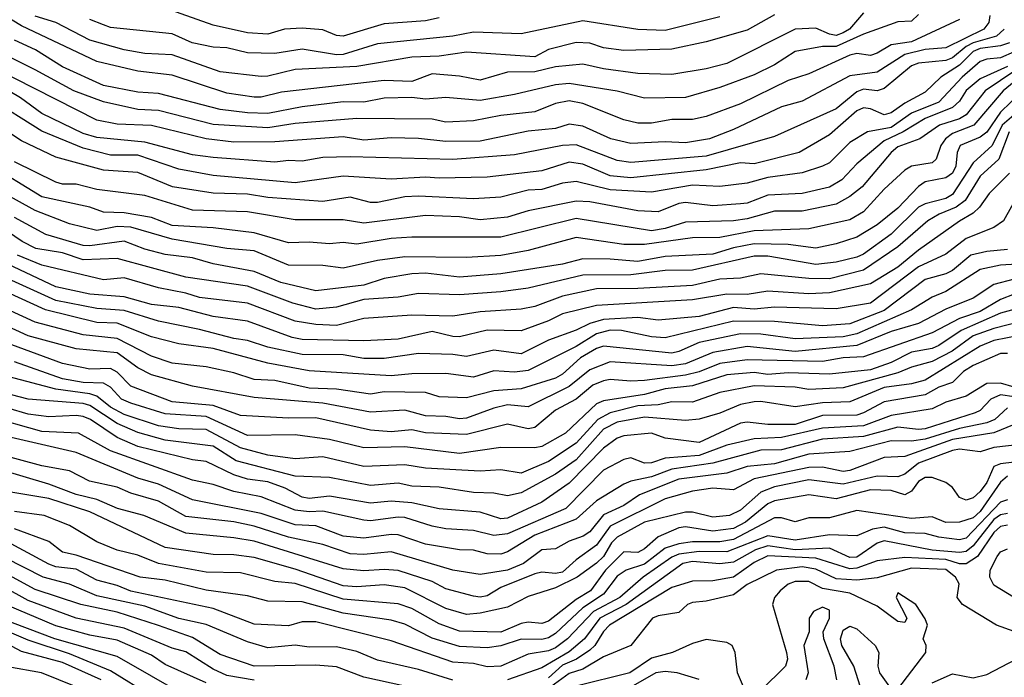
# Model space of a CAD drawing. Header units: metres. Extents: x -51132 to -49532, y -231222 to -229437.
# Tile 642 of 656: x -49746 to -49674, y -229963 to -229915. Entities that reach past the tile are written whole.
import ezdxf

# ---------------------------------------------------------------- set-up
doc = ezdxf.new("R2010")
doc.units = ezdxf.units.M
for name, color, linetype in [('CONTOUR_HALF', 8, 'Continuous'), ('CONTOUR_INDEX', 1, 'Continuous'), ('CONTOUR_INTER', 3, 'Continuous')]:
    doc.layers.add(name, color=color, linetype=linetype)

msp = doc.modelspace()

# ---------------------------------------------------------------- linework, layer by layer
at = {"layer": 'CONTOUR_HALF'}
for points, elevation in [([(-49684.08, -229914.56), (-49685.115, -229915.759), (-49685.58, -229916.037), (-49686.08, -229916.21), (-49686.58, -229916.133), (-49687.58, -229915.681), (-49689.08, -229915.749), (-49694.058, -229918.259), (-49695.58, -229918.646), (-49698.08, -229919.058), (-49700.58, -229918.99), (-49703.08, -229918.661), (-49704.58, -229918.315), (-49706.58, -229918.497), (-49708.08, -229918.884), (-49710.08, -229918.891), (-49712.08, -229919.469), (-49713.58, -229919.197), (-49715.58, -229919.022), (-49717.08, -229919.583), (-49719.08, -229919.503), (-49726.58, -229920.358), (-49728.08, -229920.718), (-49728.58, -229920.71), (-49730.58, -229920.418), (-49734.58, -229919.118), (-49737.08, -229918.83), (-49740.08, -229918.124), (-49745.58, -229915.508), (-49748.08, -229914.002)], 51.5), ([(-49677.08, -229915.052), (-49680.58, -229916.685), (-49682.08, -229916.909), (-49683.08, -229917.52), (-49683.58, -229917.686), (-49684.58, -229917.54), (-49685.08, -229917.666), (-49688.08, -229919.016), (-49689.58, -229919.512), (-49693.08, -229921.198), (-49695.58, -229922.141), (-49696.58, -229922.347), (-49698.08, -229922.345), (-49699.58, -229922.624), (-49700.58, -229922.629), (-49701.58, -229922.382), (-49704.58, -229921.19), (-49705.58, -229920.987), (-49706.58, -229921.178), (-49708.08, -229921.798), (-49710.58, -229922.059), (-49712.58, -229922.446), (-49714.58, -229922.536), (-49715.58, -229922.322), (-49721.08, -229922.287), (-49725.58, -229922.639), (-49727.58, -229922.968), (-49731.58, -229922.727), (-49735.58, -229921.703), (-49737.08, -229921.615), (-49739.58, -229921.058), (-49741.759, -229920.259), (-49744.58, -229918.719), (-49751.525, -229915.259)], 50.5), ([(-49694.58, -229914.845), (-49698.58, -229915.854), (-49700.58, -229915.776), (-49704.58, -229915.152), (-49709.08, -229916.1), (-49712.58, -229915.966), (-49714.08, -229916.279), (-49719.58, -229916.82), (-49722.08, -229917.615), (-49722.58, -229917.641), (-49725.08, -229917.208), (-49727.08, -229917.524), (-49729.08, -229917.489), (-49730.58, -229917.115), (-49731.58, -229917.077), (-49733.112, -229916.759), (-49734.58, -229916.095), (-49739.08, -229915.638), (-49739.58, -229915.453), (-49740.58, -229915.043)], 52.5), ([(-49673.805, -229915.759), (-49674.387, -229916.259), (-49676.08, -229916.759), (-49676.58, -229917.026), (-49677.58, -229917.86), (-49678.08, -229918.036), (-49680.08, -229918.229), (-49680.58, -229918.438), (-49682.58, -229920.09), (-49683.08, -229920.26), (-49684.08, -229920.147), (-49684.58, -229920.344), (-49686.08, -229921.574), (-49690.58, -229923.597), (-49695.58, -229925.039), (-49701.08, -229925.499), (-49702.08, -229925.345), (-49705.08, -229924.192), (-49706.08, -229924.253), (-49709.58, -229924.922), (-49714.08, -229925.261), (-49721.58, -229925.085), (-49723.58, -229925.124), (-49725.08, -229925.388), (-49726.08, -229925.34), (-49727.08, -229925.46), (-49731.58, -229925.123), (-49733.08, -229924.927), (-49736.58, -229924.016), (-49740.08, -229923.672), (-49741.08, -229923.377), (-49744.08, -229921.925), (-49745.658, -229920.759), (-49747.08, -229919.925)], 49.5), ([(-49673.08, -229917.403), (-49674.08, -229917.841), (-49675.08, -229917.937), (-49675.58, -229918.118), (-49676.888, -229919.259), (-49678.58, -229921.083), (-49680.58, -229921.889), (-49682.08, -229922.93), (-49683.799, -229923.259), (-49685.08, -229924.02), (-49686.58, -229925.52), (-49687.08, -229925.766), (-49688.58, -229926.243), (-49691.08, -229926.584), (-49692.58, -229927.012), (-49694.58, -229927.255), (-49696.58, -229927.153), (-49699.58, -229927.666), (-49702.58, -229927.494), (-49705.08, -229926.871), (-49706.08, -229927.004), (-49707.58, -229927.466), (-49708.58, -229927.523), (-49710.58, -229928.03), (-49712.58, -229928.147), (-49716.58, -229927.954), (-49717.58, -229928), (-49719.58, -229928.418), (-49720.08, -229928.415), (-49721.58, -229928.011), (-49723.58, -229928.328), (-49727.58, -229928.039), (-49729.08, -229927.809), (-49731.58, -229927.72), (-49734.553, -229927.259), (-49737.08, -229926.233), (-49739.58, -229926.063), (-49743.08, -229925.113), (-49745.58, -229923.899), (-49749.08, -229921.621)], 48.5), ([(-49672.967, -229918.759), (-49675.207, -229920.259), (-49676.58, -229922.019), (-49677.08, -229922.304), (-49678.551, -229922.759), (-49679.985, -229923.759), (-49681.58, -229924.346), (-49682.059, -229924.759), (-49684.187, -229927.259), (-49685.08, -229927.985), (-49686.08, -229928.532), (-49688.58, -229929.048), (-49690.58, -229929.042), (-49692.58, -229929.606), (-49693.58, -229929.76), (-49697.08, -229929.841), (-49698.58, -229930.321), (-49699.58, -229930.485), (-49705.08, -229929.591), (-49710.58, -229930.951), (-49717.08, -229930.948), (-49718.58, -229931.033), (-49721.08, -229931.442), (-49722.08, -229931.336), (-49723.08, -229931.434), (-49724.58, -229931.313), (-49726.08, -229931.368), (-49728.58, -229930.62), (-49731.58, -229930.265), (-49734.58, -229930.097), (-49736.08, -229929.503), (-49738.08, -229929.155), (-49739.58, -229929.113), (-49740.58, -229928.759), (-49744.08, -229927.991), (-49748.08, -229925.575)], 47.5), ([(-49672.58, -229920.348), (-49674.08, -229921.816), (-49675.08, -229923.274), (-49675.58, -229923.649), (-49677.04, -229924.259), (-49677.252, -229924.759), (-49677.346, -229925.759), (-49677.593, -229926.259), (-49678.08, -229926.605), (-49679.58, -229926.903), (-49680.08, -229927.254), (-49681.58, -229928.827), (-49683.08, -229930.052), (-49684.58, -229930.932), (-49686.08, -229931.429), (-49687.58, -229931.744), (-49689.58, -229931.47), (-49692.08, -229931.42), (-49693.58, -229931.71), (-49695.08, -229932.183), (-49698.58, -229932.357), (-49700.58, -229932.714), (-49702.58, -229932.539), (-49704.58, -229932.531), (-49706.08, -229932.914), (-49710.58, -229933.616), (-49713.58, -229933.854), (-49716.08, -229933.575), (-49717.08, -229933.615), (-49719.08, -229933.968), (-49720.58, -229934.435), (-49724.08, -229934.864), (-49726.634, -229934.259), (-49728.58, -229933.449), (-49731.58, -229932.891), (-49733.08, -229932.456), (-49735.08, -229932.199), (-49736.58, -229931.825), (-49738.08, -229931.226), (-49740.58, -229931.586), (-49741.08, -229931.557), (-49743.798, -229930.759), (-49746.08, -229929.496)], 46.5), ([(-49673.459, -229923.259), (-49674.195, -229925.259), (-49675.58, -229926.482), (-49676.677, -229928.259), (-49677.323, -229928.759), (-49678.552, -229929.259), (-49679.381, -229929.759), (-49681.58, -229931.645), (-49684.08, -229933.358), (-49686.58, -229933.994), (-49688.08, -229933.963), (-49691.58, -229933.613), (-49693.08, -229933.925), (-49694.58, -229934), (-49696.58, -229934.467), (-49700.58, -229934.693), (-49703.58, -229934.703), (-49706.08, -229935.245), (-49708.08, -229936.005), (-49709.08, -229936.207), (-49712.08, -229936.398), (-49714.08, -229936.715), (-49717.08, -229936.646), (-49720.58, -229936.885), (-49722.58, -229937.381), (-49724.08, -229937.32), (-49725.58, -229937.068), (-49729.08, -229935.761), (-49732.58, -229935.342), (-49733.58, -229935.023), (-49735.58, -229934.645), (-49738.08, -229933.902), (-49739.58, -229934.061), (-49744.08, -229932.983), (-49745.878, -229932.259)], 45.5), ([(-49672.58, -229927.433), (-49673.875, -229929.759), (-49674.58, -229930.237), (-49676.58, -229931.051), (-49678.08, -229932.194), (-49680.08, -229933.108), (-49683.58, -229935.768), (-49686.08, -229936.181), (-49690.58, -229936.047), (-49692.08, -229936.202), (-49693.58, -229936.089), (-49696.08, -229936.745), (-49699.08, -229937.001), (-49700.58, -229936.795), (-49703.08, -229936.956), (-49704.08, -229937.235), (-49705.08, -229937.729), (-49707.08, -229938.457), (-49709.08, -229939.466), (-49711.08, -229939.18), (-49713.08, -229939.661), (-49714.08, -229939.502), (-49716.58, -229939.435), (-49719.08, -229939.804), (-49720.58, -229939.807), (-49722.08, -229939.543), (-49725.08, -229939.509), (-49727.58, -229938.982), (-49729.08, -229938.493), (-49730.08, -229938.342), (-49732.58, -229937.675), (-49735.58, -229937.065), (-49738.08, -229936.291), (-49740.08, -229936.158), (-49743.08, -229935.555), (-49748.172, -229933.259)], 44.5), ([(-49672.08, -229932.867), (-49674.08, -229932.982), (-49675.58, -229933.306), (-49678.08, -229934.911), (-49679.08, -229935.319), (-49680.577, -229936.259), (-49684.58, -229938.011), (-49685.58, -229938.211), (-49689.08, -229938.37), (-49691.58, -229938.029), (-49693.08, -229937.996), (-49696.08, -229938.629), (-49697.58, -229939.299), (-49698.08, -229939.402), (-49703.08, -229938.899), (-49703.58, -229939.059), (-49704.748, -229939.759), (-49706.08, -229940.952), (-49706.58, -229941.224), (-49709.08, -229942.023), (-49711.08, -229942.149), (-49713.08, -229942.68), (-49715.08, -229942.592), (-49716.08, -229942.289), (-49719.08, -229942.228), (-49720.08, -229942.414), (-49722.58, -229942.042), (-49724.58, -229941.959), (-49727.08, -229941.404), (-49728.58, -229941.323), (-49730.08, -229940.84), (-49732.08, -229940.397), (-49734.58, -229940.133), (-49736.08, -229939.624), (-49738.58, -229938.347), (-49741.08, -229938.076), (-49744.58, -229937.14), (-49750.58, -229934.402)], 43.5), ([(-49673.08, -229935.115), (-49674.08, -229935.484), (-49675.58, -229936.379), (-49677.08, -229936.868), (-49679.08, -229937.937), (-49684.08, -229939.689), (-49685.58, -229939.748), (-49687.08, -229940.021), (-49692.58, -229939.888), (-49694.58, -229940.166), (-49696.08, -229940.774), (-49697.08, -229941.021), (-49700.08, -229941.413), (-49701.08, -229941.465), (-49702.58, -229941.322), (-49703.08, -229941.419), (-49703.851, -229941.759), (-49705.08, -229942.767), (-49706.58, -229943.58), (-49708.08, -229944.847), (-49708.58, -229944.929), (-49710.08, -229944.598), (-49713.08, -229945.352), (-49716.08, -229945.227), (-49717.08, -229945), (-49718.58, -229945.143), (-49720.08, -229945.038), (-49724.08, -229944.136), (-49726.08, -229944.152), (-49729.58, -229943.96), (-49731.58, -229943.241), (-49734.58, -229942.971), (-49737.58, -229941.82), (-49738.58, -229940.791), (-49739.08, -229940.527), (-49740.58, -229940.571), (-49742.58, -229940.171), (-49749.08, -229937.773)], 42.5), ([(-49671.231, -229936.759), (-49674.58, -229937.609), (-49676.08, -229938.149), (-49677.615, -229939.259), (-49679.08, -229940.025), (-49680.58, -229940.421), (-49681.58, -229940.857), (-49685.58, -229941.947), (-49688.08, -229942.055), (-49689.08, -229941.897), (-49692.08, -229941.788), (-49694.58, -229942.272), (-49696.58, -229942.988), (-49698.08, -229942.967), (-49699.08, -229943.18), (-49700.58, -229943.26), (-49702.58, -229943.759), (-49703.49, -229944.259), (-49705.08, -229945.978), (-49707.08, -229947.323), (-49709.08, -229948.169), (-49710.58, -229947.94), (-49712.08, -229948.023), (-49716.08, -229947.813), (-49717.58, -229947.564), (-49720.58, -229947.689), (-49723.58, -229946.979), (-49725.58, -229947.118), (-49727.58, -229946.852), (-49729.58, -229946.311), (-49732.08, -229944.988), (-49734.08, -229944.938), (-49735.58, -229944.716), (-49738.08, -229943.891), (-49739.08, -229943.343), (-49740.08, -229942.555), (-49740.58, -229942.373), (-49743.08, -229942.043), (-49749.08, -229940.452)], 41.5), ([(-49736.08, -229964.442), (-49739.08, -229962.598), (-49742.08, -229961.353), (-49745.08, -229960.358), (-49748.58, -229958.882), (-49750.659, -229958.259), (-49756.08, -229955.155), (-49758.58, -229954.318), (-49760.58, -229953.435), (-49762.53, -229952.259), (-49764.08, -229951.582), (-49765.08, -229950.921), (-49765.58, -229950.428), (-49766.354, -229949.259), (-49767.08, -229948.685), (-49768.58, -229948.267), (-49770.58, -229948.083), (-49772.58, -229947.232), (-49774.676, -229945.759), (-49779.08, -229942.354), (-49781.08, -229941.133), (-49782.862, -229940.259), (-49785.58, -229938.084), (-49787.08, -229937.241)], 33.5), ([(-49741.582, -229963.759), (-49744.127, -229962.759), (-49746.58, -229962.302), (-49748.58, -229961.18), (-49750.58, -229960.542), (-49752.604, -229959.259), (-49756.08, -229957.508), (-49757.08, -229957.232), (-49758.08, -229956.589), (-49760.08, -229956.011), (-49764.746, -229954.259), (-49766.58, -229952.777), (-49767.08, -229952.235), (-49768.004, -229950.759), (-49768.58, -229950.32), (-49769.58, -229950.093), (-49771.08, -229950.101), (-49772.08, -229949.924), (-49775.08, -229948.463), (-49776.466, -229947.259), (-49785.438, -229940.759), (-49787.08, -229939.216)], 32.5), ([(-49673.58, -229939.432), (-49674.08, -229939.447), (-49676.08, -229940.314), (-49676.789, -229940.759), (-49677.58, -229941.558), (-49678.58, -229941.902), (-49679.58, -229942.446), (-49682.58, -229942.963), (-49684.08, -229943.776), (-49684.58, -229943.926), (-49687.08, -229943.961), (-49689.08, -229944.607), (-49691.08, -229944.623), (-49692.58, -229944.449), (-49693.08, -229944.518), (-49696.08, -229945.925), (-49698.58, -229945.619), (-49699.58, -229945.25), (-49701.58, -229945.45), (-49702.08, -229945.625), (-49703.08, -229946.357), (-49705.58, -229948.897), (-49707.58, -229950.28), (-49710.08, -229951.45), (-49710.58, -229951.503), (-49712.08, -229951.007), (-49715.08, -229950.767), (-49717.08, -229950.336), (-49718.58, -229950.219), (-49720.08, -229950.366), (-49723.08, -229949.842), (-49724.58, -229950.017), (-49725.08, -229949.912), (-49726.322, -229949.259), (-49727.58, -229948.793), (-49729.08, -229948.611), (-49730.08, -229948.299), (-49732.08, -229947.331), (-49733.08, -229947.198), (-49737.08, -229946.231), (-49738.58, -229945.571), (-49740.535, -229944.259), (-49741.08, -229944.025), (-49741.58, -229943.952), (-49743.58, -229944.069), (-49745.08, -229943.871), (-49748.08, -229942.999)], 40.5), ([(-49672.08, -229942.753), (-49674.08, -229942.459), (-49674.8, -229942.759), (-49675.58, -229943.586), (-49675.923, -229943.759), (-49679.58, -229944.925), (-49680.08, -229944.979), (-49681.58, -229944.811), (-49684.08, -229945.501), (-49687.08, -229945.682), (-49690.08, -229946.47), (-49691.58, -229946.501), (-49695.08, -229947.449), (-49698.08, -229947.881), (-49699.58, -229948.437), (-49701.08, -229948.757), (-49701.58, -229948.977), (-49703.58, -229950.202), (-49705.08, -229951.538), (-49708.08, -229952.707), (-49710.08, -229953.907), (-49710.58, -229954.082), (-49711.58, -229954.059), (-49712.58, -229953.795), (-49713.58, -229953.767), (-49716.08, -229953.355), (-49718.08, -229952.683), (-49718.58, -229952.641), (-49720.58, -229952.91), (-49722.08, -229952.771), (-49724.08, -229952.014), (-49725.58, -229951.937), (-49728.08, -229951.108), (-49733.08, -229950.129), (-49735.58, -229948.971), (-49737.08, -229948.527), (-49741.58, -229946.652), (-49749.836, -229944.759)], 39.5), ([(-49673.08, -229944.62), (-49674.58, -229945.234), (-49677.58, -229945.722), (-49681.08, -229946.963), (-49682.58, -229947.039), (-49685.08, -229947.985), (-49685.58, -229948.045), (-49687.08, -229947.733), (-49688.08, -229947.748), (-49692.08, -229948.575), (-49693.58, -229949.396), (-49695.08, -229949.258), (-49696.58, -229949.482), (-49698.58, -229950.046), (-49702.58, -229952.051), (-49703.58, -229953.431), (-49705.08, -229954.499), (-49706.08, -229955.397), (-49706.58, -229955.491), (-49707.58, -229955.399), (-49708.08, -229955.528), (-49710.58, -229956.512), (-49711.58, -229957.131), (-49712.08, -229957.218), (-49712.58, -229957.146), (-49714.58, -229956.608), (-49715.58, -229956.076), (-49718.08, -229955.279), (-49719.08, -229955.196), (-49720.58, -229955.31), (-49722.08, -229955.147), (-49728.58, -229953.146), (-49730.08, -229952.881), (-49733.58, -229952.54), (-49736.65, -229951.259), (-49738.57, -229950.759), (-49740.08, -229950.083), (-49741.58, -229949.729), (-49743.58, -229948.978), (-49747.08, -229947.937)], 38.5), ([(-49672.08, -229947.25), (-49674.08, -229947.492), (-49674.58, -229947.686), (-49675.08, -229948.853), (-49675.58, -229949.519), (-49676.08, -229949.969), (-49676.58, -229950.139), (-49677.08, -229949.955), (-49677.58, -229949.207), (-49678.08, -229948.846), (-49679.08, -229948.489), (-49679.58, -229948.478), (-49680.08, -229948.784), (-49680.58, -229949.477), (-49681.08, -229949.751), (-49682.08, -229949.447), (-49683.58, -229949.389), (-49686.08, -229950.055), (-49688.08, -229949.752), (-49690.58, -229950.189), (-49691.08, -229950.4), (-49692.703, -229951.759), (-49693.58, -229952.215), (-49695.08, -229952.4), (-49697.08, -229952.095), (-49697.58, -229952.165), (-49699.08, -229952.81), (-49700.08, -229953.699), (-49700.58, -229953.974), (-49701.58, -229953.921), (-49702.932, -229955.259), (-49704.014, -229956.759), (-49705.08, -229957.385), (-49707.08, -229958.981), (-49707.58, -229959.154), (-49708.58, -229959.055), (-49709.08, -229959.142), (-49710.58, -229959.775), (-49713.58, -229959.697), (-49715.08, -229959.169), (-49717.08, -229958.062), (-49718.08, -229957.704), (-49722.08, -229957.368), (-49725.58, -229956.215), (-49727.08, -229956.074), (-49729.58, -229955.44), (-49732.08, -229955.403), (-49735.58, -229954.773), (-49737.08, -229954.146), (-49738.58, -229953.787), (-49740.08, -229953.19), (-49742.08, -229951.982), (-49743.928, -229951.259), (-49746.08, -229950.968)], 37.5), ([(-49673.58, -229950.112), (-49674.08, -229950.277), (-49676.58, -229952.917), (-49677.08, -229953.04), (-49678.58, -229952.84), (-49679.58, -229952.567), (-49681.08, -229952.517), (-49682.58, -229952.119), (-49683.426, -229952.259), (-49684.58, -229952.739), (-49686.58, -229952.671), (-49689.08, -229953.058), (-49691.08, -229952.754), (-49694.08, -229953.914), (-49696.08, -229953.9), (-49697.58, -229954.097), (-49698.08, -229954.293), (-49700.174, -229955.759), (-49701.881, -229957.259), (-49703.802, -229958.259), (-49705.697, -229960.259), (-49706.58, -229960.918), (-49707.08, -229961.149), (-49708.58, -229961.39), (-49710.58, -229962.268), (-49711.58, -229962.309), (-49712.58, -229962.071), (-49714.08, -229961.962), (-49718.58, -229960.406), (-49724.08, -229959.03), (-49725.08, -229959.036), (-49726.08, -229959.311), (-49728.58, -229959.196), (-49731.58, -229958.042), (-49737.58, -229956.784), (-49738.58, -229956.361), (-49740.08, -229955.975), (-49741.58, -229955.19), (-49743.08, -229955.006), (-49743.58, -229954.822), (-49751.58, -229950.513)], 36.5), ([(-49717.58, -229963.732), (-49720.58, -229963.069), (-49722.58, -229962.301), (-49724.08, -229962.18), (-49728.58, -229962.261), (-49731.08, -229961.408), (-49733.08, -229960.171), (-49735.58, -229959.291), (-49738.58, -229958.331), (-49741.249, -229957.759), (-49744.58, -229956.659), (-49755.08, -229950.979)], 35.5), ([(-49673.58, -229951.959), (-49674.08, -229952.061), (-49674.58, -229952.494), (-49675.765, -229954.259), (-49676.58, -229954.791), (-49677.08, -229954.79), (-49678.08, -229954.47), (-49681.08, -229954.321), (-49683.08, -229954.575), (-49684.58, -229955.112), (-49685.08, -229955.147), (-49687.58, -229954.374), (-49691.08, -229954.2), (-49692.08, -229954.688), (-49693.58, -229955.756), (-49695.08, -229956.034), (-49696.58, -229956.046), (-49698.08, -229956.507), (-49702.644, -229959.259), (-49703.08, -229959.729), (-49703.71, -229960.759), (-49704.08, -229961.088), (-49705.05, -229961.759), (-49706.08, -229962.194), (-49707.08, -229963.105)], 35.5), ([(-49672.58, -229957.572), (-49674.58, -229956.336), (-49674.874, -229955.759), (-49674.832, -229955.259), (-49674.34, -229954.259), (-49674.08, -229953.924), (-49673.58, -229953.689)], 35.5), ([(-49681.58, -229963.938), (-49679.547, -229961.259), (-49679.506, -229960.759), (-49679.73, -229960.259), (-49679.425, -229959.259), (-49679.58, -229958.81), (-49680.278, -229957.759), (-49681.58, -229956.908), (-49681.697, -229957.259), (-49680.913, -229958.759), (-49681.08, -229959.081), (-49681.58, -229958.996), (-49683.08, -229957.871), (-49685.08, -229956.936), (-49687.08, -229956.581), (-49688.08, -229956.084), (-49689.08, -229956.072), (-49689.58, -229956.278), (-49690.17, -229956.759), (-49690.591, -229957.259), (-49690.745, -229957.759), (-49689.703, -229961.259), (-49689.648, -229961.759), (-49689.774, -229962.259), (-49691.58, -229964.026)], 34.5), ([(-49732.08, -229963.467), (-49735.08, -229962.145), (-49736.08, -229961.448), (-49738.58, -229960.362), (-49740.58, -229960.004), (-49743.08, -229959.307), (-49746.58, -229957.832)], 34.5), ([(-49683.844, -229965.259), (-49684.79, -229962.259), (-49685.668, -229960.759), (-49685.779, -229960.259), (-49685.58, -229959.627), (-49685.08, -229959.334), (-49684.58, -229959.532), (-49683.244, -229960.759), (-49682.981, -229961.259), (-49683.033, -229962.259), (-49682.923, -229962.759), (-49682.08, -229963.933)], 34.5), ([(-49692.841, -229963.759), (-49693.289, -229962.759), (-49693.472, -229961.259), (-49693.675, -229960.759), (-49694.08, -229960.538), (-49695.58, -229960.303), (-49696.58, -229960.597), (-49698.048, -229961.259), (-49699.58, -229961.687), (-49701.146, -229962.759), (-49705.08, -229963.715)], 34.5)]:
    msp.add_lwpolyline(points, dxfattribs=dict(at, elevation=elevation))
at = {"layer": 'CONTOUR_INDEX'}
for points, elevation in [([(-49674.868, -229914.759), (-49674.947, -229915.259), (-49675.313, -229915.759), (-49678.08, -229917.121), (-49679.58, -229917.243), (-49681.08, -229917.604), (-49683.08, -229918.889), (-49685.08, -229919.172), (-49688.58, -229921.02), (-49690.08, -229921.42), (-49693.58, -229923.071), (-49695.333, -229923.759), (-49697.08, -229924.045), (-49698.58, -229923.982), (-49701.08, -229924.113), (-49702.548, -229923.759), (-49704.58, -229922.836), (-49705.58, -229922.686), (-49706.58, -229923.017), (-49708.58, -229923.215), (-49712.08, -229923.946), (-49714.58, -229923.955), (-49716.58, -229923.741), (-49718.58, -229923.69), (-49720.58, -229923.864), (-49722.08, -229923.608), (-49727.08, -229923.983), (-49730.08, -229924.019), (-49732.08, -229923.754), (-49736.08, -229922.802), (-49738.58, -229922.691), (-49740.08, -229922.394), (-49752.08, -229916.325)], 50), ([(-49673.425, -229926.259), (-49674.915, -229927.759), (-49675.61, -229928.759), (-49676.08, -229929.193), (-49677.08, -229929.764), (-49680.08, -229931.881), (-49681.58, -229933.139), (-49683.58, -229934.351), (-49686.58, -229935.008), (-49688.08, -229935.078), (-49691.08, -229934.893), (-49692.58, -229935.116), (-49694.08, -229935.112), (-49696.58, -229935.516), (-49703.58, -229935.922), (-49706.08, -229936.542), (-49707.08, -229937.047), (-49709.08, -229937.77), (-49711.58, -229937.725), (-49713.58, -229938.209), (-49714.08, -229938.2), (-49715.58, -229937.823), (-49718.08, -229938.395), (-49720.58, -229938.522), (-49725.08, -229938.417), (-49725.805, -229938.259), (-49729.08, -229937.075), (-49731.58, -229936.744), (-49734.08, -229936.084), (-49736.08, -229935.859), (-49738.08, -229935.3), (-49740.58, -229935.105), (-49743.08, -229934.58), (-49746.58, -229932.924)], 45), ([(-49673.08, -229941.894), (-49674.08, -229941.603), (-49675.08, -229941.615), (-49676.58, -229942.559), (-49678.08, -229942.989), (-49679.08, -229943.475), (-49682.08, -229943.955), (-49684.08, -229944.721), (-49687.08, -229944.889), (-49690.08, -229945.574), (-49692.08, -229945.675), (-49694.08, -229946.123), (-49696.08, -229946.887), (-49698.58, -229947.072), (-49699.58, -229947.421), (-49700.08, -229947.445), (-49701.08, -229947.062), (-49701.58, -229947.172), (-49703.08, -229947.963), (-49705.828, -229950.759), (-49710.08, -229952.591), (-49711.08, -229952.721), (-49712.58, -229952.348), (-49714.58, -229952.227), (-49715.58, -229952.046), (-49717.58, -229951.415), (-49718.08, -229951.374), (-49720.08, -229951.663), (-49720.58, -229951.61), (-49723.58, -229950.943), (-49724.58, -229951.004), (-49725.58, -229950.861), (-49728.08, -229949.903), (-49730.08, -229949.514), (-49731.58, -229949.01), (-49733.08, -229948.688), (-49739.08, -229946.531), (-49741.407, -229945.259), (-49744.08, -229945.133), (-49748.08, -229944.02)], 40), ([(-49728.58, -229963.273), (-49730.58, -229962.939), (-49731.58, -229962.485), (-49733.58, -229961.227), (-49734.58, -229960.943), (-49738.08, -229959.496), (-49741.58, -229958.751), (-49745.08, -229957.472), (-49750.08, -229954.721)], 35), ([(-49673.08, -229959.734), (-49674.375, -229959.259), (-49676.861, -229957.759), (-49677.244, -229957.259), (-49677.092, -229956.259), (-49677.368, -229955.759), (-49678.08, -229955.205), (-49680.58, -229955.108), (-49683.08, -229955.814), (-49684.58, -229955.987), (-49686.08, -229955.874), (-49687.58, -229955.174), (-49688.58, -229955.01), (-49690.453, -229955.259), (-49692.58, -229956.303), (-49693.58, -229957.056), (-49695.58, -229957.524), (-49696.58, -229957.616), (-49696.94, -229957.759), (-49697.58, -229958.353), (-49699.08, -229958.582), (-49699.495, -229958.759), (-49701.091, -229960.759), (-49703.08, -229961.589), (-49704.58, -229962.478), (-49705.58, -229962.799), (-49706.931, -229963.759)], 35), ([(-49679.08, -229963.477), (-49677.58, -229962.825), (-49676.08, -229963.105), (-49675.08, -229962.878), (-49672.942, -229961.759)], 35)]:
    msp.add_lwpolyline(points, dxfattribs=dict(at, elevation=elevation))
at = {"layer": 'CONTOUR_INTER'}
for points, elevation in [([(-49715.08, -229914.924), (-49716.08, -229915.139), (-49719.08, -229915.372), (-49722.08, -229916.257), (-49722.58, -229916.217), (-49723.58, -229915.816), (-49725.08, -229915.673), (-49726.363, -229915.759), (-49727.58, -229916.127), (-49729.08, -229916.014), (-49731.58, -229915.466), (-49735.08, -229914.232)], 53), ([(-49680.08, -229914.689), (-49680.58, -229915.17), (-49681.58, -229915.213), (-49684.08, -229916.117), (-49686.08, -229917.023), (-49687.08, -229917.017), (-49689.08, -229917.393), (-49690.58, -229918.353), (-49692.08, -229919.082), (-49694.58, -229920.013), (-49697.08, -229920.743), (-49700.08, -229920.798), (-49702.08, -229920.293), (-49705.58, -229919.731), (-49706.58, -229919.814), (-49709.58, -229920.536), (-49712.08, -229920.958), (-49714.58, -229920.754), (-49716.08, -229920.871), (-49717.08, -229920.752), (-49719.08, -229920.794), (-49720.58, -229921.082), (-49722.08, -229921.074), (-49725.08, -229921.435), (-49727.58, -229921.913), (-49729.08, -229921.866), (-49731.08, -229921.615), (-49735.58, -229920.448), (-49737.08, -229920.36), (-49739.58, -229919.858), (-49742.58, -229918.501), (-49744.546, -229917.259), (-49746.08, -229916.568)], 51), ([(-49690.58, -229914.703), (-49692.58, -229915.825), (-49695.58, -229916.675), (-49698.08, -229917.213), (-49701.58, -229917.326), (-49703.08, -229917.118), (-49704.08, -229916.789), (-49705.08, -229916.734), (-49707.08, -229917.237), (-49708.08, -229917.773), (-49713.08, -229917.435), (-49715.08, -229917.718), (-49717.08, -229917.807), (-49721.08, -229918.488), (-49725.58, -229918.704), (-49727.58, -229919.192), (-49728.08, -229919.212), (-49731.08, -229918.865), (-49734.58, -229917.62), (-49736.58, -229917.53), (-49738.08, -229917.265), (-49740.58, -229916.554), (-49743.08, -229915.28), (-49744.58, -229914.806)], 52), ([(-49673.43, -229916.759), (-49674.08, -229916.977), (-49675.58, -229917.178), (-49676.08, -229917.391), (-49677.08, -229918.379), (-49678.443, -229919.259), (-49679.58, -229920.359), (-49681.08, -229921.162), (-49682.08, -229921.859), (-49682.58, -229922.011), (-49683.58, -229921.585), (-49684.08, -229921.504), (-49684.58, -229921.723), (-49686.58, -229923.474), (-49688.788, -229924.759), (-49692.08, -229925.594), (-49693.08, -229925.524), (-49695.58, -229926.017), (-49701.08, -229926.611), (-49702.58, -229926.47), (-49704.58, -229925.617), (-49705.58, -229925.465), (-49707.58, -229926.088), (-49711.58, -229926.551), (-49715.08, -229926.645), (-49716.08, -229926.566), (-49718.58, -229926.703), (-49722.08, -229926.492), (-49725.58, -229926.984), (-49731.58, -229926.446), (-49734.08, -229925.973), (-49737.08, -229924.963), (-49739.08, -229924.965), (-49741.08, -229924.454), (-49744.08, -229923.211), (-49747.995, -229920.759)], 49), ([(-49673.58, -229918.495), (-49675.58, -229919.391), (-49676.58, -229920.237), (-49677.08, -229921.021), (-49677.58, -229921.485), (-49679.58, -229922.28), (-49681.181, -229923.259), (-49682.58, -229923.902), (-49684.58, -229925.582), (-49685.676, -229926.759), (-49686.58, -229927.294), (-49688.58, -229927.766), (-49691.08, -229927.867), (-49692.58, -229928.459), (-49693.08, -229928.517), (-49695.08, -229928.666), (-49697.08, -229928.402), (-49697.58, -229928.483), (-49699.08, -229929.102), (-49700.58, -229929.02), (-49704.08, -229928.356), (-49705.08, -229928.309), (-49708.58, -229929.022), (-49710.08, -229929.489), (-49712.08, -229929.668), (-49713.58, -229929.464), (-49716.08, -229929.362), (-49720.58, -229929.912), (-49722.08, -229929.666), (-49725.58, -229929.673), (-49729.08, -229929.088), (-49733.08, -229928.967), (-49736.58, -229927.905), (-49740.08, -229927.46), (-49741.58, -229927.078), (-49742.58, -229927.078), (-49743.08, -229926.916), (-49746.08, -229925.436)], 48), ([(-49672.678, -229919.259), (-49673.888, -229920.259), (-49676.039, -229922.759), (-49677.58, -229923.369), (-49678.098, -229923.759), (-49678.447, -229924.259), (-49678.789, -229925.259), (-49679.08, -229925.506), (-49680.58, -229925.765), (-49681.08, -229926.04), (-49682.58, -229927.444), (-49684.08, -229929.083), (-49685.08, -229929.672), (-49688.08, -229930.329), (-49692.08, -229930.473), (-49694.58, -229930.974), (-49696.58, -229930.985), (-49700.08, -229931.489), (-49701.58, -229931.472), (-49705.08, -229930.958), (-49708.58, -229931.912), (-49710.58, -229932.27), (-49713.08, -229932.43), (-49717.58, -229932.37), (-49719.58, -229932.635), (-49722.08, -229933.217), (-49723.58, -229933.018), (-49726.08, -229932.98), (-49728.58, -229931.949), (-49730.58, -229931.769), (-49734.58, -229931.085), (-49737.58, -229930.203), (-49738.58, -229930.161), (-49740.08, -229930.457), (-49742.08, -229929.965), (-49744.58, -229928.992), (-49747.08, -229927.619)], 47), ([(-49672.08, -229921.153), (-49673.966, -229922.759), (-49674.689, -229924.259), (-49676.08, -229925.518), (-49677.58, -229927.831), (-49678.08, -229928.129), (-49679.58, -229928.498), (-49680.08, -229928.764), (-49682.08, -229930.723), (-49684.08, -229932.174), (-49684.58, -229932.411), (-49686.08, -229932.777), (-49687.58, -229932.945), (-49691.08, -229932.326), (-49692.08, -229932.333), (-49696.58, -229933.344), (-49698.58, -229933.38), (-49701.08, -229933.703), (-49704.58, -229933.717), (-49708.58, -229934.659), (-49710.58, -229934.93), (-49713.58, -229935.161), (-49716.58, -229935.054), (-49718.08, -229935.32), (-49720.58, -229935.494), (-49722.58, -229936.054), (-49724.08, -229936.197), (-49725.768, -229935.759), (-49729.08, -229934.52), (-49733.58, -229933.853), (-49738.58, -229932.496), (-49741.08, -229932.609), (-49742.58, -229932.095), (-49744.527, -229931.759), (-49745.522, -229931.259), (-49748.08, -229929.54)], 46), ([(-49673.58, -229931.841), (-49675.08, -229931.983), (-49676.263, -229932.259), (-49677.58, -229933.367), (-49678.08, -229933.624), (-49679.58, -229934.042), (-49682.58, -229936.301), (-49685.08, -229937.281), (-49687.08, -229937.413), (-49690.58, -229937.098), (-49693.58, -229937.068), (-49698.58, -229938.303), (-49699.58, -229938.217), (-49701.753, -229937.759), (-49702.58, -229937.721), (-49703.58, -229937.99), (-49705.08, -229938.922), (-49708.58, -229940.676), (-49709.58, -229940.796), (-49711.08, -229940.703), (-49712.58, -229941.172), (-49714.58, -229940.888), (-49717.08, -229940.909), (-49718.58, -229941.073), (-49724.58, -229940.696), (-49727.58, -229940.138), (-49731.58, -229939.066), (-49734.08, -229938.74), (-49736.08, -229938.212), (-49738.58, -229937.21), (-49740.08, -229937.17), (-49743.814, -229936.259), (-49750.08, -229933.403)], 44), ([(-49673.08, -229934.008), (-49674.58, -229934.387), (-49676.08, -229935.398), (-49678.08, -229936.192), (-49680.08, -229937.248), (-49682.08, -229937.836), (-49684.58, -229938.854), (-49689.08, -229939.29), (-49692.58, -229938.929), (-49695.08, -229939.366), (-49697.08, -229940.18), (-49698.08, -229940.337), (-49702.58, -229940.05), (-49704.08, -229940.637), (-49705.58, -229941.835), (-49708.58, -229943.32), (-49710.08, -229943.194), (-49711.08, -229943.42), (-49713.08, -229944.148), (-49713.58, -229944.204), (-49714.58, -229944.038), (-49716.08, -229943.992), (-49717.58, -229943.569), (-49720.08, -229943.716), (-49723.58, -229943.055), (-49728.58, -229942.647), (-49733.08, -229941.82), (-49736.08, -229940.995), (-49737.08, -229940.475), (-49738.58, -229939.398), (-49741.58, -229939.104), (-49745.08, -229938.148), (-49751.411, -229935.259)], 43), ([(-49671.58, -229935.81), (-49674.08, -229936.493), (-49676.952, -229937.759), (-49678.58, -229938.858), (-49679.08, -229939.063), (-49680.58, -229939.337), (-49682.08, -229940.09), (-49683.58, -229940.624), (-49686.58, -229940.948), (-49689.58, -229940.846), (-49691.08, -229940.961), (-49692.08, -229940.821), (-49694.08, -229940.995), (-49696.58, -229941.79), (-49698.58, -229942.003), (-49700.08, -229942.418), (-49703.08, -229942.891), (-49703.58, -229943.115), (-49705.852, -229945.259), (-49707.58, -229946.217), (-49708.08, -229946.314), (-49710.58, -229946.306), (-49713.58, -229946.734), (-49717.58, -229946.243), (-49720.58, -229946.326), (-49723.08, -229945.704), (-49725.58, -229945.381), (-49729.08, -229945.429), (-49732.08, -229944.026), (-49735.08, -229943.847), (-49737.58, -229943.057), (-49738.273, -229942.759), (-49739.08, -229941.899), (-49739.58, -229941.597), (-49741.08, -229941.558), (-49742.58, -229941.291), (-49746.08, -229940.052)], 42), ([(-49671.58, -229937.909), (-49674.58, -229938.479), (-49675.58, -229938.891), (-49679.58, -229941.377), (-49680.58, -229941.643), (-49682.58, -229941.917), (-49685.08, -229942.97), (-49687.08, -229943.036), (-49689.08, -229943.334), (-49691.58, -229942.947), (-49692.08, -229942.976), (-49693.08, -229943.158), (-49694.58, -229943.803), (-49696.08, -229944.226), (-49697.08, -229944.332), (-49700.08, -229944.09), (-49702.08, -229944.45), (-49703.08, -229944.965), (-49705.08, -229947.205), (-49706.58, -229948.235), (-49709.08, -229949.616), (-49710.08, -229949.82), (-49711.08, -229949.632), (-49712.58, -229949.592), (-49715.08, -229949.193), (-49717.08, -229949.115), (-49718.08, -229948.906), (-49720.08, -229949.076), (-49723.08, -229948.485), (-49725.58, -229948.384), (-49729.899, -229947.259), (-49731.58, -229946.207), (-49735.08, -229945.764), (-49737.08, -229945.207), (-49738.58, -229944.551), (-49740.58, -229943.233), (-49741.08, -229943.091), (-49745.08, -229942.762), (-49748.58, -229941.876)], 41), ([(-49739.748, -229963.259), (-49742.58, -229962.002), (-49745.58, -229961.185), (-49748.284, -229959.759), (-49750.58, -229959.268), (-49753.58, -229957.844), (-49755.126, -229956.759), (-49756.96, -229955.759), (-49761.627, -229954.259), (-49765.789, -229951.759), (-49766.306, -229951.259), (-49767.08, -229949.908), (-49767.58, -229949.486), (-49769.08, -229949.094), (-49771.58, -229948.996), (-49772.58, -229948.59), (-49776.902, -229945.759), (-49780.589, -229942.759), (-49783.58, -229940.893), (-49786.58, -229938.453)], 33), ([(-49673.58, -229943.395), (-49674.509, -229944.259), (-49675.08, -229944.505), (-49677.08, -229944.903), (-49679.58, -229945.683), (-49680.58, -229945.837), (-49682.08, -229945.82), (-49685.08, -229946.581), (-49688.08, -229946.779), (-49690.58, -229947.488), (-49692.58, -229947.686), (-49694.08, -229948.167), (-49697.58, -229948.606), (-49700.442, -229949.759), (-49701.58, -229950.521), (-49703.08, -229951.204), (-49704.08, -229952.458), (-49704.549, -229952.759), (-49705.58, -229953.13), (-49706.58, -229953.695), (-49707.58, -229953.766), (-49708.921, -229954.759), (-49710.08, -229955.262), (-49712.08, -229955.58), (-49714.08, -229955.26), (-49718.58, -229953.916), (-49720.58, -229954.119), (-49721.58, -229954.059), (-49723.58, -229953.38), (-49726.08, -229952.837), (-49728.58, -229952.039), (-49730.08, -229951.724), (-49733.58, -229951.342), (-49735.58, -229950.206), (-49737.58, -229949.642), (-49738.58, -229949.198), (-49740.607, -229948.759), (-49742.08, -229948.013), (-49744.08, -229947.645), (-49749.225, -229946.259)], 39), ([(-49671.58, -229945.953), (-49674.58, -229946.299), (-49675.58, -229946.607), (-49677.08, -229946.412), (-49677.58, -229946.527), (-49680.08, -229947.436), (-49681.08, -229948.24), (-49681.58, -229948.447), (-49683.08, -229948.4), (-49685.58, -229948.976), (-49688.08, -229948.666), (-49690.58, -229949.169), (-49691.58, -229949.549), (-49693.08, -229950.872), (-49693.872, -229951.259), (-49695.08, -229951.387), (-49696.58, -229951.025), (-49697.08, -229951.018), (-49700.08, -229951.754), (-49702.08, -229952.835), (-49702.496, -229953.259), (-49703.085, -229954.259), (-49703.58, -229954.752), (-49705.005, -229955.759), (-49706.58, -229956.546), (-49708.58, -229957.165), (-49710.08, -229957.943), (-49712.08, -229958.396), (-49713.08, -229958.482), (-49714.58, -229958.047), (-49717.58, -229956.539), (-49719.08, -229956.332), (-49721.08, -229956.466), (-49722.08, -229956.385), (-49725.58, -229955.185), (-49728.58, -229954.319), (-49730.08, -229954.125), (-49731.58, -229954.112), (-49735.08, -229953.588), (-49740.58, -229950.993), (-49743.58, -229950.011), (-49747.08, -229949.431)], 38), ([(-49673.58, -229948.384), (-49674.08, -229948.817), (-49675.58, -229950.969), (-49676.08, -229951.426), (-49677.08, -229951.755), (-49678.08, -229951.775), (-49679.08, -229951.366), (-49680.58, -229951.49), (-49684.58, -229950.889), (-49686.58, -229951.427), (-49688.08, -229951.443), (-49689.08, -229951.714), (-49690.08, -229951.434), (-49690.58, -229951.442), (-49693.58, -229953.008), (-49694.58, -229953.179), (-49696.58, -229953.177), (-49697.58, -229953.327), (-49698.58, -229953.654), (-49700.08, -229954.807), (-49701.429, -229955.259), (-49702.08, -229955.699), (-49703.08, -229957.017), (-49704.58, -229958.01), (-49706.58, -229959.874), (-49707.08, -229960.201), (-49707.58, -229960.324), (-49709.08, -229960.297), (-49710.58, -229960.784), (-49711.58, -229960.931), (-49713.58, -229960.837), (-49715.58, -229960.208), (-49717.58, -229959.205), (-49718.58, -229958.907), (-49722.08, -229958.383), (-49725.08, -229957.568), (-49727.58, -229957.51), (-49729.08, -229957.124), (-49732.08, -229956.715), (-49735.08, -229955.991), (-49736.899, -229955.759), (-49741.58, -229954.164), (-49742.58, -229953.933), (-49743.58, -229953.162), (-49746.08, -229952.241)], 37), ([(-49673.58, -229951.113), (-49674.08, -229951.202), (-49674.58, -229951.565), (-49676.08, -229953.485), (-49676.58, -229953.902), (-49677.08, -229953.968), (-49679.08, -229953.804), (-49682.58, -229953.105), (-49683.08, -229953.276), (-49684.58, -229954.307), (-49685.08, -229954.331), (-49686.58, -229953.636), (-49689.08, -229953.766), (-49691.08, -229953.469), (-49691.968, -229953.759), (-49693.58, -229954.68), (-49694.58, -229954.795), (-49696.58, -229954.632), (-49697.29, -229954.759), (-49701.417, -229957.759), (-49703.335, -229958.759), (-49704.468, -229960.259), (-49705.58, -229961.219), (-49707.58, -229962.383), (-49710.08, -229963.26)], 36), ([(-49714.08, -229963.287), (-49716.58, -229962.501), (-49719.58, -229961.83), (-49721.08, -229961.196), (-49722.58, -229960.841), (-49724.58, -229960.867), (-49725.58, -229960.738), (-49727.58, -229960.924), (-49729.08, -229960.494), (-49732.08, -229959.211), (-49734.08, -229958.789), (-49736.58, -229957.88), (-49740.08, -229957.13), (-49742.08, -229956.279), (-49744, -229955.759), (-49750.914, -229952.259)], 36), ([(-49686.047, -229963.259), (-49686.228, -229962.259), (-49686.977, -229960.259), (-49687.023, -229959.759), (-49686.576, -229958.759), (-49686.58, -229958.172), (-49687.08, -229957.957), (-49687.734, -229958.259), (-49688.066, -229958.759), (-49688.063, -229959.759), (-49688.457, -229960.759), (-49688.12, -229962.759), (-49688.288, -229963.259)], 34), ([(-49733.58, -229964.419), (-49738.58, -229961.553), (-49743.152, -229960.259), (-49747.132, -229958.759)], 34), ([(-49696.08, -229963.245), (-49697.697, -229962.759), (-49698.58, -229962.647), (-49699.245, -229962.759), (-49701.08, -229963.791)], 34)]:
    msp.add_lwpolyline(points, dxfattribs=dict(at, elevation=elevation))

doc.saveas('drawing.dxf')
